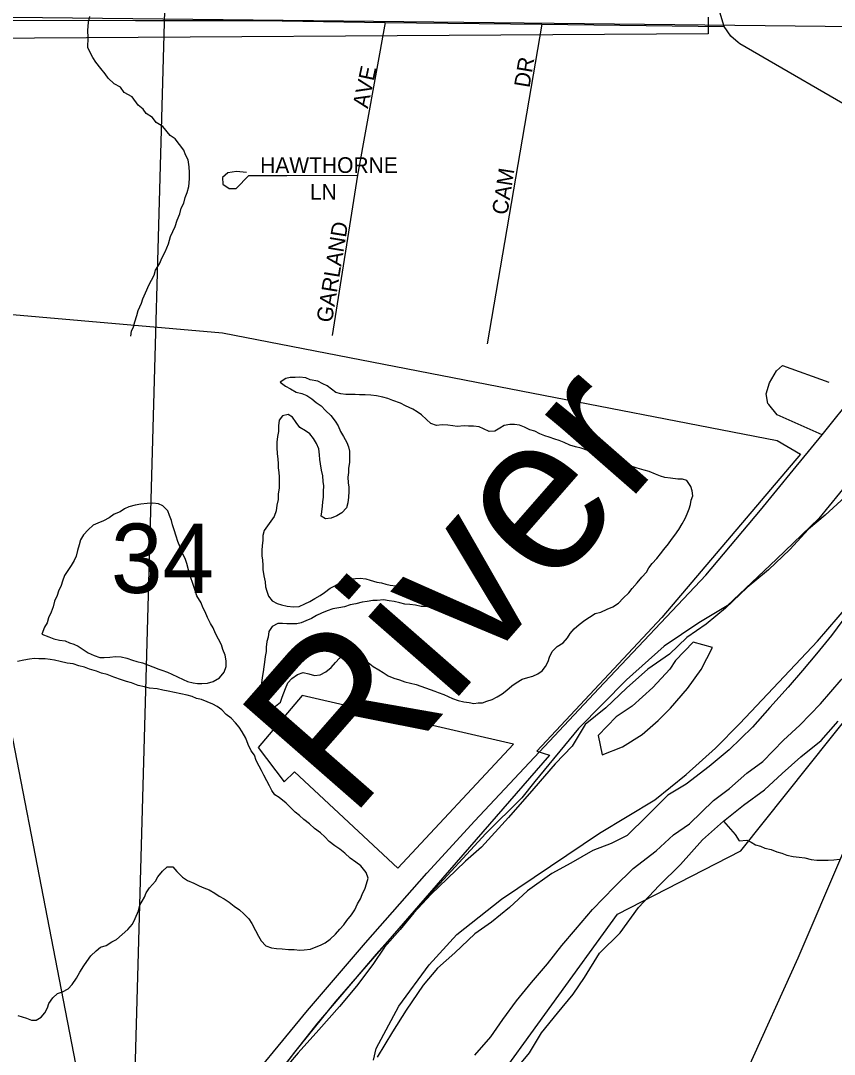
# Model space of a CAD drawing. Extents: x 0 to 1064, y 0 to 440.
# Drawn here: x 163.34 to 171.19, y 396.43 to 406.41 of the extents above; entities that cross this region are included whole.
import ezdxf

# ---------------------------------------------------------------- set-up
doc = ezdxf.new("R2010")
doc.units = 0
for name, color, linetype in [('GM_X_City_Street', 7, 'Continuous'), ('GM_X_Corporation', 7, 'Continuous'), ('GM_X_Major_River', 7, 'Continuous'), ('GM_X_Major_River_Text', 7, 'Continuous'), ('GM_X_Minor_Lake', 7, 'Continuous'), ('GM_X_Minor_River', 7, 'Continuous'), ('GM_X_Section', 7, 'Continuous'), ('GM_X_Section_Text', 7, 'Continuous'), ('GM_X_Township_Road', 7, 'Continuous'), ('GM_X_Township_Subdivision', 7, 'Continuous'), ('GM_X_Township_Subdivision_Text', 7, 'Continuous'), ('SH_Text', 7, 'Continuous')]:
    doc.layers.add(name, color=color, linetype=linetype)

msp = doc.modelspace()

# ---------------------------------------------------------------- linework, layer by layer
at = {"layer": 'GM_X_City_Street'}
for points in [[(170.2639, 406.1969), (170.1907, 406.2581), (170.1275, 406.353), (170.0674, 406.5552), (170.0516, 406.9281), (170.058, 407.4148), (170.0749, 408.4146), (170.099, 409.6807), (170.1307, 410.711), (170.1338, 410.8659), (169.9798, 411.3827)], [(149.973, 406.5757), (150.0696, 406.5777), (154.6078, 406.5331), (156.0781, 406.5158), (156.8326, 406.5144), (157.5212, 406.513), (160.1797, 406.466), (163.0704, 406.413), (164.4483, 406.4099), (165.662, 406.4099), (166.8565, 406.3909), (168.3672, 406.3751), (170.1275, 406.353)], [(169.2317, 393.5495), (169.5741, 394.3532), (169.7587, 394.8298), (169.9642, 395.3319), (170.1639, 395.8226), (170.3494, 396.2735), (170.8429, 397.3604), (171.2709, 398.3704), (171.5163, 398.8726), (171.619, 399.078), (172.4663, 400.339), (173.1294, 401.3675), (174.0157, 402.6545), (174.7345, 403.6372), (175.3166, 404.5102), (175.6532, 404.941)], [(165.168, 395.6928), (165.3759, 395.9641), (166.106, 396.8521), (166.6669, 397.5079), (167.2579, 398.1779), (167.7209, 398.6836), (168.917, 399.9619), (169.9489, 401.0554), (170.4783, 401.6843), (170.7928, 402.0683), (170.9705, 402.2846)]]:
    msp.add_lwpolyline(points, dxfattribs=at)
at = {"layer": 'GM_X_Corporation'}
for points in [[(169.9738, 406.4417), (169.9722, 406.2792), (161.9688, 406.2282)], [(163.3231, 387.088), (165.4673, 393.6732), (165.9293, 393.4068), (169.0987, 397.7828), (170.2867, 398.3932), (172.6959, 401.4172), (173.1502, 400.9305), (175.6621, 404.6671), (177.1183, 403.6093)], [(163.0355, 403.5916), (165.2875, 403.3946), (167.9527, 402.8766), (170.6387, 402.3546), (170.8624, 402.2232), (169.525, 400.6482), (168.3202, 399.3559), (168.4419, 399.3187), (167.2849, 397.9873), (166.3725, 396.9373), (165.9796, 396.452), (165.3104, 395.5635), (164.6502, 394.5466), (164.3909, 394.2262), (164.201, 394.3273), (163.8036, 393.8184), (161.8799, 391.3371)]]:
    msp.add_lwpolyline(points, dxfattribs=at)
msp.add_lwpolyline([(166.0562, 399.8946), (165.6301, 399.3921), (165.88, 399.0605), (165.9802, 399.1574), (166.9775, 398.2272), (168.0934, 399.4243)], close=True, dxfattribs=at)
at = {"layer": 'GM_X_Major_River'}
for points in [[(171.2955, 401.8129), (171.1028, 401.6354), (170.9415, 401.4997), (170.7605, 401.3037), (170.5551, 401.1084), (170.3505, 400.9373), (170.139, 400.736), (169.9529, 400.5827), (169.7675, 400.4537), (169.5996, 400.2939), (169.3895, 400.1472), (169.1845, 399.964), (168.9854, 399.7745), (168.787, 399.6155), (168.6603, 399.406), (168.498, 399.2338), (168.2916, 398.9959), (168.0477, 398.7165), (167.7855, 398.4314), (167.6302, 398.2955), (167.4559, 398.1237), (167.3003, 397.9756), (167.1319, 397.7976), (167.0003, 397.6368), (166.8502, 397.4643), (166.7366, 397.2971), (166.5794, 397.0883), (166.4166, 396.8919), (166.2166, 396.666), (166.0167, 396.4462), (165.8289, 396.226)], [(171.327, 400.694), (171.1635, 400.4733), (171.0193, 400.2946), (170.8817, 400.134), (170.744, 399.9734), (170.569, 399.7773), (170.4002, 399.5871), (170.1761, 399.3679), (169.9839, 399.2086), (169.761, 399.038), (169.5823, 398.9331), (169.3829, 398.7315), (169.1899, 398.5419), (169.0363, 398.4668), (168.8585, 398.3983), (168.649, 398.276), (168.4644, 398.1773), (168.2294, 398.007), (168.0554, 397.8473), (167.8818, 397.7058), (167.7212, 397.5944), (167.5283, 397.4108), (167.3607, 397.2631), (167.2228, 397.0964), (167.0588, 396.8575), (166.926, 396.6481), (166.78, 396.4026)], [(167.721, 396.4215), (167.8773, 396.5999), (167.9909, 396.7672), (168.1229, 396.9462), (168.2671, 397.1249), (168.4235, 397.3032), (168.5616, 397.4821), (168.693, 397.6368), (168.8557, 397.8272), (169.0678, 398.0467), (169.2484, 398.2245), (169.4712, 398.3951), (169.639, 398.5489), (169.7935, 398.6543), (170.0238, 398.8795), (170.1786, 398.9971), (170.3462, 399.1449), (170.5008, 399.2564), (170.7004, 399.4641), (170.8558, 399.606), (171.0553, 399.8137), (171.2555, 400.0456), (171.4802, 400.283), (171.6607, 400.4608)], [(169.4918, 399.6524), (169.6102, 399.771), (169.7729, 399.9614), (169.9051, 400.1464), (170.0138, 400.3563), (169.8271, 400.4097), (169.6586, 400.2316)], [(169.6586, 400.2316), (169.6018, 400.1479)], [(169.6018, 400.1479), (169.4394, 399.9697), (169.2407, 399.7925), (169.0862, 399.6869), (168.9117, 399.509), (168.9492, 399.3197), (169.1455, 399.3999), (169.3366, 399.5166), (169.4918, 399.6524)], [(168.0741, 396.2364), (168.2494, 396.4447), (168.3636, 396.6363), (168.5203, 396.8268), (168.6707, 397.0114), (168.778, 397.1728), (168.9237, 397.4061), (169.1229, 397.6017), (169.2992, 397.8464), (169.4989, 398.0601), (169.7044, 398.2616), (169.9169, 398.4993), (170.1219, 398.6825), (170.3139, 398.8357), (170.518, 398.9825), (170.686, 399.1424), (170.8661, 399.3019), (171.0644, 399.461), (171.2269, 399.6453)]]:
    msp.add_lwpolyline(points, dxfattribs=at)
at = {"layer": 'GM_X_Minor_Lake'}
for points in [[(167.4047, 402.5061), (167.35, 402.5012), (167.2957, 402.5206), (167.2541, 402.558), (167.2065, 402.6016), (167.1647, 402.6329), (167.1228, 402.6581), (167.0507, 402.6901), (167.0027, 402.7154), (166.9304, 402.7413), (166.8823, 402.7606), (166.834, 402.7738), (166.7736, 402.7873), (166.7191, 402.7945), (166.6645, 402.7957), (166.6099, 402.7969), (166.5675, 402.7978), (166.525, 402.7987), (166.4765, 402.7998), (166.4281, 402.8069), (166.3798, 402.8201), (166.338, 402.8514), (166.2962, 402.8827), (166.2542, 402.9019), (166.2062, 402.9272), (166.1336, 402.941), (166.0916, 402.9601), (166.031, 402.9675), (165.9884, 402.9623), (165.9399, 402.9634), (165.8972, 402.9522), (165.8418, 402.9169), (165.8956, 402.8792), (165.9436, 402.8539), (165.9975, 402.8223), (166.0519, 402.809), (166.1, 402.7897), (166.1479, 402.7583), (166.1895, 402.7209), (166.2374, 402.6894), (166.2789, 402.646), (166.3325, 402.5962), (166.3737, 402.5406), (166.4032, 402.4974), (166.4262, 402.4421), (166.4555, 402.3929), (166.4847, 402.3375), (166.5019, 402.2946), (166.5131, 402.2518), (166.5119, 402.1971), (166.5107, 402.1424), (166.5035, 402.0878), (166.5026, 402.0453), (166.4956, 402.0029), (166.5004, 401.948), (166.5056, 401.9054), (166.5047, 401.8628), (166.5035, 401.8081), (166.4962, 401.7535), (166.483, 401.7052), (166.4395, 401.6575), (166.3903, 401.6282), (166.3352, 401.605), (166.2805, 401.6001), (166.2386, 401.6254), (166.2455, 401.6678), (166.2528, 401.7224), (166.2537, 401.7649), (166.2607, 401.8073), (166.2619, 401.862), (166.2631, 401.9167), (166.258, 401.9594), (166.2531, 402.0142), (166.2421, 402.0692), (166.2313, 402.1302), (166.2262, 402.1729), (166.221, 402.2155), (166.2163, 402.2765), (166.1931, 402.3256), (166.1638, 402.3749), (166.1284, 402.4182), (166.0865, 402.4495), (166.0326, 402.4811), (165.9973, 402.5305), (165.9619, 402.5799), (165.92, 402.6051), (165.8651, 402.5941), (165.8339, 402.5522), (165.8266, 402.4977), (165.8254, 402.443), (165.8183, 402.3945), (165.811, 402.3399), (165.8099, 402.2852), (165.8147, 402.2304), (165.8196, 402.1756), (165.8248, 402.1329), (165.8238, 402.0904), (165.829, 402.0477), (165.8341, 402.005), (165.833, 401.9503), (165.8318, 401.8956)], [(167.7955, 399.8222), (167.8383, 399.8396), (167.8872, 399.8568), (167.9363, 399.88), (167.9855, 399.9094), (168.0287, 399.9449), (168.0782, 399.9864), (168.1213, 400.0159), (168.1767, 400.0512), (168.2317, 400.0682), (168.2805, 400.0793), (168.3295, 400.1025), (168.3726, 400.132), (168.4039, 400.1739), (168.4292, 400.222), (168.4423, 400.2643), (168.4677, 400.3185), (168.5173, 400.366), (168.5727, 400.4013), (168.6162, 400.449), (168.6414, 400.491), (168.6789, 400.5389), (168.7283, 400.5804), (168.7838, 400.6217), (168.827, 400.6512), (168.8823, 400.6865), (168.9372, 400.6975), (168.9985, 400.7265), (169.0536, 400.7497), (169.109, 400.7849), (169.1525, 400.8326), (169.2083, 400.8862), (169.2396, 400.928), (169.2893, 400.9817), (169.3329, 401.0355), (169.3764, 401.0832), (169.4016, 401.1252), (169.4329, 401.1671), (169.4764, 401.2148), (169.5138, 401.2626), (169.5451, 401.3045), (169.5887, 401.3583), (169.62, 401.4002), (169.6513, 401.4421), (169.6888, 401.4959), (169.7204, 401.55), (169.7519, 401.604), (169.771, 401.6462), (169.7903, 401.6944), (169.8033, 401.7367), (169.8103, 401.7791), (169.8234, 401.8214), (169.8184, 401.8701), (169.8071, 401.9129), (169.7659, 401.9685), (169.7237, 401.9816), (169.6812, 401.9825), (169.6086, 401.9902), (169.5541, 401.9974), (169.5119, 402.0105), (169.4638, 402.0298), (169.4036, 402.0554), (169.3554, 402.0686), (169.289, 402.0883), (169.2288, 402.1079), (169.1688, 402.1395), (169.1207, 402.1588), (169.0787, 402.1841), (169.0306, 402.2033), (168.9764, 402.2228), (168.916, 402.2362), (168.8677, 402.2494), (168.8013, 402.263), (168.7471, 402.2825), (168.6928, 402.2958), (168.6384, 402.3091), (168.5844, 402.3346), (168.5362, 402.3539), (168.494, 402.3669), (168.4398, 402.3864), (168.3977, 402.3994), (168.3495, 402.4187), (168.3015, 402.4441), (168.2533, 402.4573), (168.1992, 402.4828), (168.151, 402.5021), (168.1027, 402.5092), (168.0602, 402.5101), (168.0054, 402.4992), (167.9624, 402.4758), (167.9132, 402.4464), (167.8584, 402.4415), (167.8044, 402.467), (167.7623, 402.4862), (167.7078, 402.4934), (167.6593, 402.4945), (167.6169, 402.4954), (167.55, 402.4908), (167.5077, 402.4978), (167.4593, 402.5049), (167.4047, 402.5061)], [(165.8318, 401.8956), (165.8245, 401.8411), (165.8233, 401.7864), (165.81, 401.7319), (165.8027, 401.6774), (165.7834, 401.6231), (165.752, 401.5751), (165.7207, 401.5332), (165.6894, 401.4853), (165.6761, 401.4369), (165.6752, 401.3944), (165.668, 401.3398), (165.667, 401.2972), (165.6659, 401.2425), (165.671, 401.1999), (165.676, 401.1512), (165.6751, 401.1086), (165.6859, 401.0475), (165.6968, 400.9926), (165.7018, 400.9439), (165.713, 400.901), (165.7302, 400.852), (165.7657, 400.8087), (165.8137, 400.7833), (165.8559, 400.7702), (165.9102, 400.7569), (165.9707, 400.7495), (166.0254, 400.7544), (166.0806, 400.7775), (166.1296, 400.8008), (166.1788, 400.8302), (166.228, 400.8595), (166.2711, 400.8889), (166.3267, 400.9303), (166.3696, 400.9537), (166.4126, 400.9771), (166.4677, 401.0002), (166.5166, 401.0174), (166.5714, 401.0223), (166.614, 401.0275), (166.6684, 401.0202), (166.7106, 401.0071), (166.777, 400.9875), (166.8193, 400.9805), (166.8615, 400.9674), (166.9038, 400.9604), (166.9583, 400.9531), (167.0127, 400.9459), (167.0549, 400.9328), (167.1094, 400.9255), (167.1637, 400.9122), (167.218, 400.8989), (167.2601, 400.8797), (167.3144, 400.8664), (167.3564, 400.8411), (167.3676, 400.7983), (167.3122, 400.7631), (167.2574, 400.7521), (167.2027, 400.7532), (167.1484, 400.7666), (167.094, 400.7738), (167.0454, 400.7749), (166.9972, 400.7881), (166.9428, 400.8014), (166.8944, 400.8085), (166.84, 400.8158), (166.7792, 400.8111), (166.7367, 400.812), (166.6819, 400.801), (166.6332, 400.796), (166.5721, 400.7791), (166.5173, 400.7681), (166.4623, 400.751), (166.4075, 400.7401), (166.3526, 400.7291), (166.2976, 400.7121), (166.2425, 400.6889), (166.1934, 400.6656), (166.1443, 400.6363), (166.0891, 400.6132), (166.0463, 400.5959), (166.0035, 400.5846), (165.949, 400.5859), (165.9065, 400.5868), (165.864, 400.5877), (165.8216, 400.5886), (165.7663, 400.5594), (165.7349, 400.5114), (165.7277, 400.4569), (165.7146, 400.4146), (165.7074, 400.36), (165.7064, 400.3175), (165.6993, 400.269), (165.692, 400.2144), (165.6851, 400.172), (165.678, 400.1235), (165.6707, 400.0689), (165.6634, 400.0143), (165.6622, 399.9597), (165.6732, 399.9047), (165.7435, 399.7876)], [(164.6706, 400.1495), (164.7012, 400.1386), (164.7554, 400.1192), (164.7975, 400.1), (164.8515, 400.0745), (164.9056, 400.049), (164.9477, 400.0299), (165.002, 400.0165), (165.0444, 400.0095), (165.0868, 400.0086), (165.1415, 400.0135), (165.1965, 400.0306), (165.258, 400.0657), (165.3016, 400.1195), (165.321, 400.1738), (165.3222, 400.2285), (165.3112, 400.2835), (165.2881, 400.3387), (165.2769, 400.3815), (165.2478, 400.4369), (165.2187, 400.4922), (165.1956, 400.5474), (165.1722, 400.5905), (165.1431, 400.6459), (165.12, 400.7011), (165.0967, 400.7441), (165.0794, 400.7871), (165.0384, 400.8549), (165.0272, 400.8977), (165.01, 400.9467), (164.9929, 400.9957), (164.9758, 401.0447), (164.9589, 401.1059), (164.942, 401.167), (164.9249, 401.2161), (164.8957, 401.2714), (164.8787, 401.3265), (164.8557, 401.3817), (164.8385, 401.4307), (164.8216, 401.4919), (164.8045, 401.5409), (164.7933, 401.5838), (164.7761, 401.6328), (164.7589, 401.6757), (164.7114, 401.7254), (164.6694, 401.7445), (164.6149, 401.7518), (164.5601, 401.7469), (164.4994, 401.7421), (164.4445, 401.7312), (164.3834, 401.7142), (164.3406, 401.6969), (164.2975, 401.6674), (164.2424, 401.6443), (164.193, 401.6089), (164.1378, 401.5797), (164.0827, 401.5566), (164.0398, 401.5393), (163.9902, 401.4917), (163.9467, 401.444), (163.9153, 401.396), (163.9021, 401.3477), (163.8888, 401.2932), (163.8755, 401.2388), (163.8564, 401.1967), (163.825, 401.1487), (163.7936, 401.1007), (163.7622, 401.0528), (163.7428, 400.9985), (163.7298, 400.9562), (163.7043, 400.902), (163.6913, 400.8598), (163.6658, 400.8055), (163.6525, 400.7511), (163.6331, 400.6968), (163.6077, 400.6427), (163.5944, 400.5943), (163.5693, 400.5523), (163.5417, 400.4875)], [(163.5417, 400.4875), (163.6097, 400.4602), (163.6579, 400.4409), (163.7122, 400.4276), (163.7667, 400.4203), (163.8087, 400.4012), (163.8509, 400.3881), (163.893, 400.3689), (163.9409, 400.3375), (163.9887, 400.306), (164.0489, 400.2804), (164.103, 400.261), (164.1455, 400.2601), (164.2003, 400.265), (164.255, 400.2699), (164.3096, 400.2687), (164.3639, 400.2553), (164.4181, 400.2359), (164.4603, 400.2229), (164.5146, 400.2095), (164.6706, 400.1495)], [(165.7435, 399.7876), (165.7982, 399.7925), (165.8475, 399.828), (165.8607, 399.8763), (165.8798, 399.9185), (165.8929, 399.9607), (165.9184, 400.0149), (165.9557, 400.0567), (166.0112, 400.098), (166.0662, 400.1151), (166.1205, 400.1017), (166.1748, 400.0884), (166.2296, 400.0933), (166.2848, 400.1225), (166.3343, 400.164), (166.3778, 400.2117), (166.4151, 400.2535), (166.4584, 400.289), (166.5135, 400.3121), (166.5681, 400.3109), (166.6101, 400.2918), (166.6518, 400.2544), (166.6934, 400.2109), (166.7411, 400.1734), (166.795, 400.1419), (166.837, 400.1166), (166.8848, 400.0852), (166.9389, 400.0597), (166.9932, 400.0464), (167.0474, 400.027), (167.1017, 400.0136), (167.156, 400.0003), (167.3348, 399.9373)], [(164.118, 400.1087), (164.0698, 400.1279), (164.0035, 400.1476), (163.9554, 400.1669), (163.901, 400.1802), (163.8468, 400.1997), (163.7863, 400.2071), (163.7198, 400.2206), (163.6655, 400.234), (163.6232, 400.241), (163.5748, 400.2482), (163.5141, 400.2494), (163.4717, 400.2504), (163.423, 400.2453), (163.3681, 400.2344), (163.3072, 400.2235)], [(164.8471, 398.1957), (164.9006, 398.1398), (164.9484, 398.1083), (165.0086, 398.0827), (165.0626, 398.0572), (165.1047, 398.0381), (165.1589, 398.0186), (165.2128, 397.9871), (165.2546, 397.9558), (165.3026, 397.9304), (165.3505, 397.8989), (165.3982, 397.8614), (165.452, 397.8238), (165.4937, 397.7864), (165.5412, 397.7367), (165.5706, 397.6935), (165.6055, 397.6259), (165.6347, 397.5705), (165.658, 397.5274), (165.7055, 397.4778), (165.7597, 397.4583), (165.808, 397.4512), (165.8627, 397.45), (165.9232, 397.4426), (165.9778, 397.4415), (166.0322, 397.4342), (166.0748, 397.4393), (166.1356, 397.4441), (166.1907, 397.4672), (166.2336, 397.4846), (166.2766, 397.5079), (166.3259, 397.5434), (166.3755, 397.5909), (166.419, 397.6386), (166.4563, 397.6804), (166.4876, 397.7223), (166.5312, 397.7761), (166.5626, 397.8241), (166.5882, 397.8843), (166.6196, 397.9323), (166.6326, 397.9745), (166.6643, 398.0347), (166.6773, 398.077), (166.6907, 398.1314), (166.6737, 398.1865), (166.6204, 398.2485), (166.5726, 398.286), (166.5188, 398.3236), (166.4653, 398.3735), (166.4176, 398.411), (166.3697, 398.4424), (166.316, 398.4861), (166.2745, 398.5296), (166.2328, 398.567), (166.1731, 398.6109), (166.1255, 398.6544), (166.0718, 398.6982), (166.0301, 398.7355), (165.9884, 398.7669), (165.9468, 398.8103), (165.8992, 398.8539), (165.8337, 398.9101), (165.7917, 398.9353), (165.7623, 398.9785), (165.739, 399.0216), (165.7158, 399.0707), (165.6866, 399.1261), (165.6633, 399.1692), (165.64, 399.2122), (165.6108, 399.2676), (165.5937, 399.3166), (165.5643, 399.3598), (165.5353, 399.4212), (165.5123, 399.4825), (165.4773, 399.5441), (165.4478, 399.5873), (165.4124, 399.6306), (165.3708, 399.6741), (165.3231, 399.7116), (165.2816, 399.7551), (165.2337, 399.7865), (165.1917, 399.8118), (165.1376, 399.8312), (165.0835, 399.8567), (165.0351, 399.8638), (164.993, 399.883), (164.9448, 399.8962), (164.8844, 399.9096), (164.824, 399.9231), (164.7636, 399.9366), (164.7091, 399.9439), (164.6548, 399.9572), (164.5821, 399.9648), (164.5339, 399.978), (164.4735, 399.9915), (164.4073, 400.0173), (164.359, 400.0305), (164.3107, 400.0437), (164.2385, 400.0696), (164.1723, 400.0953), (164.118, 400.1087)], [(167.3348, 399.9373), (167.3667, 399.9228), (167.421, 399.9033), (167.463, 399.8842), (167.5051, 399.865), (167.5593, 399.8456), (167.6136, 399.8323), (167.6681, 399.825), (167.7104, 399.818), (167.753, 399.8232), (167.7955, 399.8222)], [(163.3119, 396.806), (163.3541, 396.7929), (163.3963, 396.7798), (163.4444, 396.7605), (163.4869, 396.7596), (163.5361, 396.7889), (163.5734, 396.8307), (163.5987, 396.8788), (163.6118, 396.9211), (163.6494, 396.975), (163.6927, 397.0166), (163.7417, 397.0338), (163.7969, 397.063), (163.8343, 397.1048), (163.878, 397.1646), (163.9097, 397.2248), (163.9474, 397.2848), (163.9787, 397.3266), (164.0162, 397.3806), (164.0658, 397.4281), (164.1091, 397.4637), (164.1641, 397.4808), (164.2194, 397.516), (164.2624, 397.5394), (164.3181, 397.5869), (164.3737, 397.6343), (164.4174, 397.6881), (164.4428, 397.7423), (164.4747, 397.8145), (164.488, 397.869), (164.5322, 397.9471), (164.5514, 397.9892), (164.5827, 398.0372), (164.6388, 398.1029), (164.664, 398.1449), (164.7076, 398.1987), (164.751, 398.2403), (164.8056, 398.2391), (164.8471, 398.1957)]]:
    msp.add_lwpolyline(points, dxfattribs=at)
at = {"layer": 'GM_X_Minor_River'}
for points in [[(164.401, 403.3616), (164.4082, 403.4101), (164.4273, 403.4522), (164.4405, 403.5005), (164.46, 403.5609), (164.4732, 403.6093), (164.5051, 403.6816), (164.5182, 403.7239), (164.5564, 403.8081), (164.5757, 403.8563), (164.601, 403.9044), (164.6263, 403.9525), (164.6395, 404.0009), (164.6772, 404.0609), (164.7028, 404.1211), (164.7343, 404.1752), (164.7664, 404.2535), (164.7861, 404.326), (164.8307, 404.4223), (164.8502, 404.4827), (164.8758, 404.5429), (164.8891, 404.5974), (164.9144, 404.6455), (164.9277, 404.6999), (164.947, 404.7481), (164.9605, 404.8086), (164.9681, 404.8814), (164.9694, 404.9422), (164.9646, 404.997), (164.9539, 405.0641), (164.9307, 405.1132), (164.9134, 405.1562), (164.8721, 405.2118), (164.8309, 405.2674), (164.783, 405.2989), (164.712, 405.3855), (164.6461, 405.4234), (164.6108, 405.4728), (164.5509, 405.5106), (164.5215, 405.5538), (164.4738, 405.5913), (164.4148, 405.6716), (164.3369, 405.7159), (164.3016, 405.7653), (164.2416, 405.797), (164.1821, 405.853), (164.1527, 405.8962), (164.1113, 405.9457), (164.0641, 406.0075), (164.0347, 406.0507), (164.0055, 406.1061), (163.9883, 406.149), (163.9904, 406.2462), (163.9858, 406.3132), (163.9936, 406.3921), (164.0069, 406.4465)], [(170.1219, 398.6825), (170.2318, 398.5534), (170.2729, 398.4895), (170.3459, 398.4962), (170.3879, 398.477), (170.4299, 398.4518), (170.4781, 398.4386), (170.5202, 398.4195), (170.5806, 398.406), (170.6347, 398.3865), (170.683, 398.3734), (170.7311, 398.3541), (170.7915, 398.3406), (170.8521, 398.3332), (170.9065, 398.326), (170.9669, 398.3125), (171.0214, 398.3052), (171.076, 398.3041), (171.1306, 398.3029), (171.1853, 398.3078), (171.24, 398.3127)]]:
    msp.add_lwpolyline(points, dxfattribs=at)
at = {"layer": 'GM_X_Section'}
for points in [[(160.0612, 406.4758), (174.5896, 406.3169)], [(171.339, 401.9707), (171.0407, 401.601), (170.6328, 401.2092), (170.1572, 400.7582), (169.8812, 400.594), (169.5494, 400.3704), (169.1853, 400.0445), (168.7214, 399.5751), (168.299, 399.0624), (168.1747, 398.9073), (167.8284, 398.5628), (167.2708, 397.9559), (166.7687, 397.3964), (166.1977, 396.7231), (165.5945, 395.9595)], [(166.7421, 396.3728), (166.7686, 396.4874), (166.9889, 396.8951), (167.2818, 397.2952), (167.5482, 397.5868), (167.9793, 397.9295), (168.9253, 398.565), (169.459, 398.8876), (169.7608, 399.13), (170.0447, 399.3849), (170.2797, 399.6225), (171.029, 400.4194), (171.5255, 400.9974)]]:
    msp.add_lwpolyline(points, dxfattribs=at)
at = {"layer": 'GM_X_Township_Road'}
msp.add_lwpolyline([(170.9705, 402.2846), (171.0732, 402.4096), (171.3964, 402.8165), (172.0838, 403.6429), (172.1833, 403.7646), (172.4266, 404.0459), (172.5973, 404.2498), (172.6716, 404.3619), (172.7063, 404.4568), (172.7158, 404.5484), (172.7111, 404.6558), (172.6747, 404.7491), (172.591, 404.8628), (172.3556, 405.0019), (171.5559, 405.4454), (170.2776, 406.1855), (170.2639, 406.1969)], dxfattribs=at)
at = {"layer": 'GM_X_Township_Subdivision'}
for points in [[(166.8565, 406.3909), (166.59, 404.9149), (166.3454, 403.3674)], [(168.3672, 406.3751), (167.8395, 403.2899)], [(165.5196, 404.9414), (165.4228, 404.9512), (165.338, 404.939), (165.2871, 404.8955), (165.2895, 404.8301), (165.35, 404.7867), (165.4179, 404.7889), (165.539, 404.9139), (165.6722, 404.9139)], [(165.6722, 404.9139), (165.9071, 404.914), (166.59, 404.9149)], [(170.5575, 402.7026), (170.5494, 402.7123), (170.5336, 402.8054), (170.5652, 402.9113), (170.6331, 403.0267), (170.6916, 403.0788), (171.1388, 402.9177)], [(171.0732, 402.4096), (170.6392, 402.6046), (170.5575, 402.7026)]]:
    msp.add_lwpolyline(points, dxfattribs=at)
at = {"layer": 'SH_Text'}
msp.add_lwpolyline([(160.5174, 413.6418), (164.3741, 393.7297), (164.9301, 413.6418)], close=True, dxfattribs=at)

# ---------------------------------------------------------------- texts
at = {"layer": 'GM_X_Major_River_Text'}
msp.add_text('River', height=1.51529, rotation=48.80333, dxfattribs=at).set_placement((166.5149, 398.686))
at = {"layer": 'GM_X_Section_Text'}
msp.add_text('34', height=0.6697, rotation=0.00001, dxfattribs=at).set_placement((164.2098, 400.8837))
at = {"layer": 'GM_X_Township_Subdivision_Text'}
for s, rotation, p in [('DR', 80.54161, (168.2483, 405.7541)), ('AVE', 77.90736, (166.6885, 405.5552)), ('HAWTHORNE', 0.00001, (165.6497, 404.9379)), ('CAM', 81.11683, (168.0349, 404.5271)), ('LN', 0.00001, (166.1297, 404.68)), ('GARLAND', 80.67526, (166.3416, 403.4872))]:
    msp.add_text(s, height=0.15152, rotation=rotation, dxfattribs=at).set_placement(p)

doc.saveas('drawing.dxf')
